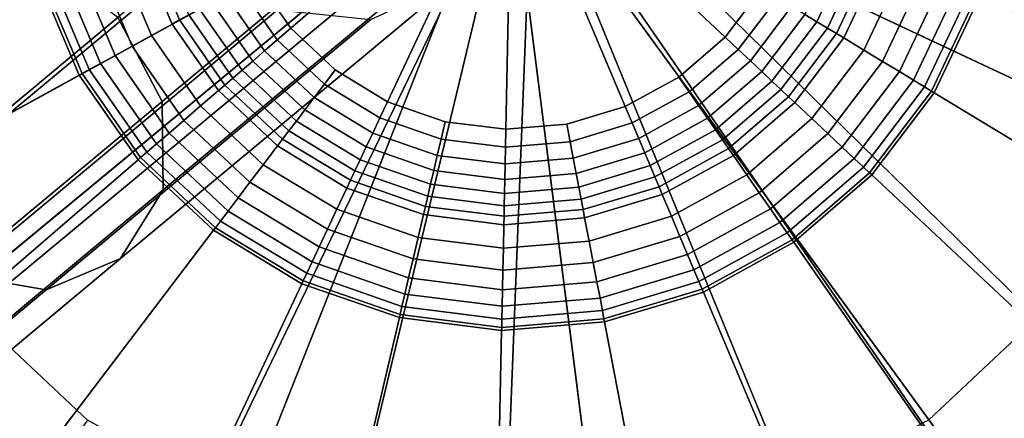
# Model space of a CAD drawing. Extents: x -43.1 to 43.1, y -41.3 to 41.3.
# Tile 627 of 656: x 26.068 to 26.894, y 20.021 to 20.355. Entities that reach past the tile are written whole.
import ezdxf

# ---------------------------------------------------------------- set-up
doc = ezdxf.new("R2010")
doc.units = 0
for name, color, linetype in [('CABLE.1', 18, 'CONTINUOUS'), ('LAMP', 7, 'CONTINUOUS'), ('LAMP_SUPPORT', 18, 'CONTINUOUS'), ('METAL_BASE', 254, 'CONTINUOUS')]:
    doc.layers.add(name, color=color, linetype=linetype)

msp = doc.modelspace()

# ---------------------------------------------------------------- linework, layer by layer
at = {"layer": 'CABLE.1'}
for points in [[(25.9159, 20.3335, 14.785), (25.9515, 20.3914, 14.741), (26.2313, 20.6246, 15.4472), (26.1881, 20.5604, 15.472)], [(26.1502, 20.3572, 14.6518), (26.1874, 20.2867, 14.6631), (26.4805, 20.531, 15.4031), (26.4453, 20.6031, 15.3967)], [(25.9168, 20.2594, 14.8169), (25.9159, 20.3335, 14.785), (26.1881, 20.5604, 15.472), (26.1835, 20.4817, 15.4901)], [(26.1874, 20.2867, 14.6631), (26.1882, 20.2126, 14.6951), (26.4759, 20.4524, 15.4212), (26.4805, 20.531, 15.4031)], [(25.9539, 20.189, 14.8283), (25.9168, 20.2594, 14.8169), (26.1835, 20.4817, 15.4901), (26.2186, 20.4096, 15.4965)], [(26.1882, 20.2126, 14.6951), (26.1526, 20.1547, 14.7391), (26.4327, 20.3881, 15.446), (26.4759, 20.4524, 15.4212)], [(25.5838, 20.0584, 14.0604), (25.65, 20.0404, 14.0181), (26.0868, 20.4051, 14.6641), (26.0141, 20.4176, 14.6967)], [(25.65, 20.0404, 14.0181), (25.711, 19.9905, 14.0022), (26.1502, 20.3572, 14.6518), (26.0868, 20.4051, 14.6641)], [(26.0174, 20.1411, 14.816), (25.9539, 20.189, 14.8283), (26.2186, 20.4096, 15.4965), (26.2842, 20.3635, 15.4895)], [(26.1526, 20.1547, 14.7391), (26.0901, 20.1285, 14.7833), (26.3625, 20.3556, 15.471), (26.4327, 20.3881, 15.446)], [(26.0901, 20.1285, 14.7833), (26.0174, 20.1411, 14.816), (26.2842, 20.3635, 15.4895), (26.3625, 20.3556, 15.471)], [(25.711, 19.9905, 14.0022), (25.7504, 19.9219, 14.0169), (26.1874, 20.2867, 14.6631), (26.1502, 20.3572, 14.6518)], [(25.7504, 19.9219, 14.0169), (25.7577, 19.8532, 14.0584), (26.1882, 20.2126, 14.6951), (26.1874, 20.2867, 14.6631)], [(25.7577, 19.8532, 14.0584), (25.7309, 19.8027, 14.1154), (26.1526, 20.1547, 14.7391), (26.1882, 20.2126, 14.6951)], [(25.7309, 19.8027, 14.1154), (25.6772, 19.7839, 14.1727), (26.0901, 20.1285, 14.7833), (26.1526, 20.1547, 14.7391)], [(25.6772, 19.7839, 14.1727), (25.611, 19.8018, 14.215), (26.0174, 20.1411, 14.816), (26.0901, 20.1285, 14.7833)]]:
    msp.add_3dface(points, dxfattribs=at)
at = {"layer": 'LAMP'}
for points in [[(27.2216, 20.3632, 22.1433), (27.2334, 20.5527, 22.1433), (26.4775, 20.5049, 22.1433), (27.1629, 20.1826, 22.1433)], [(27.0671, 20.3926, 25.2735), (27.0207, 20.2495, 25.2735), (26.4775, 20.5049, 25.2735), (27.0765, 20.5428, 25.2735)], [(25.7923, 20.1822, 22.1433), (25.894, 20.0219, 22.1433), (26.4775, 20.5049, 22.1433), (25.7335, 20.3628, 22.1433)], [(25.9345, 20.2492, 25.2735), (25.888, 20.3923, 25.2735), (26.4775, 20.5049, 25.2735), (26.0152, 20.1222, 25.2735)], [(26.0325, 19.892, 22.1433), (26.1989, 19.8006, 22.1433), (26.4775, 20.5049, 22.1433), (25.894, 20.0219, 22.1433)], [(26.1249, 20.0192, 25.2735), (26.0152, 20.1222, 25.2735), (26.4775, 20.5049, 25.2735), (26.2567, 19.9468, 25.2735)], [(26.3828, 19.7534, 22.1433), (26.5727, 19.7535, 22.1433), (26.4775, 20.5049, 22.1433), (26.1989, 19.8006, 22.1433)], [(26.4025, 19.9094, 25.2735), (26.2567, 19.9468, 25.2735), (26.4775, 20.5049, 25.2735), (26.5529, 19.9095, 25.2735)], [(26.6986, 19.9469, 25.2735), (26.5529, 19.9095, 25.2735), (26.4775, 20.5049, 25.2735), (26.8304, 20.0194, 25.2735)], [(26.7565, 19.8007, 22.1433), (26.9229, 19.8923, 22.1433), (26.4775, 20.5049, 22.1433), (26.5727, 19.7535, 22.1433)], [(26.9401, 20.1225, 25.2735), (26.8304, 20.0194, 25.2735), (26.4775, 20.5049, 25.2735), (27.0207, 20.2495, 25.2735)], [(27.0613, 20.0223, 22.1433), (27.1629, 20.1826, 22.1433), (26.4775, 20.5049, 22.1433), (26.9229, 19.8923, 22.1433)], [(26.0631, 19.9342, 25.2522), (25.9342, 20.0552, 25.2522), (26.0152, 20.1222, 25.2735), (26.1249, 20.0192, 25.2735)], [(27.0211, 20.0555, 25.2522), (26.8922, 19.9344, 25.2522), (26.8304, 20.0194, 25.2735), (26.9401, 20.1225, 25.2735)], [(27.1124, 19.98, 25.1939), (26.9619, 19.8386, 25.1939), (26.8922, 19.9344, 25.2522), (27.0211, 20.0555, 25.2522)]]:
    msp.add_3dface(points, dxfattribs=at)
at = {"layer": 'LAMP_SUPPORT'}
for points in [[(26.4982, 20.4921, 21.5662), (26.5037, 20.5153, 21.5662), (27.178, 19.8541, 21.5662), (27.0267, 19.7235, 21.5662)], [(26.5037, 20.5153, 21.5662), (27.3838, 20.1942, 21.5662), (27.2988, 20.0134, 21.5662), (27.178, 19.8541, 21.5662)], [(26.5037, 20.5153, 21.5662), (27.4294, 20.3889, 21.5662), (27.3838, 20.1942, 21.5662)], [(26.2461, 20.4375, 17.226), (26.266, 20.3902, 17.226), (26.2953, 20.3482, 17.226), (26.4808, 20.5084, 17.226)], [(26.2953, 20.3482, 17.226), (26.3326, 20.3131, 17.226), (26.3765, 20.2865, 17.226), (26.4808, 20.5084, 17.226)], [(26.3765, 20.2865, 17.226), (26.4249, 20.2697, 17.226), (26.4757, 20.2633, 17.226), (26.4808, 20.5084, 17.226)], [(26.4757, 20.2633, 17.226), (26.5268, 20.2676, 17.226), (26.5759, 20.2824, 17.226), (26.4808, 20.5084, 17.226)], [(26.5759, 20.2824, 17.226), (26.6208, 20.3071, 17.226), (26.6596, 20.3406, 17.226), (26.4808, 20.5084, 17.226)], [(26.6596, 20.3406, 17.226), (26.6905, 20.3815, 17.226), (26.7124, 20.4278, 17.226), (26.4808, 20.5084, 17.226)], [(26.4599, 20.4969, 21.5662), (25.6431, 20.0476, 21.5662), (25.5656, 20.2318, 21.5662), (25.5281, 20.4281, 21.5662)], [(26.4599, 20.4969, 21.5662), (26.4803, 20.4845, 21.5662), (25.7572, 19.8835, 21.5662), (25.6431, 20.0476, 21.5662)], [(26.4803, 20.4845, 21.5662), (26.4982, 20.4921, 21.5662), (26.4611, 19.5525, 21.5662), (26.2627, 19.5775, 21.5662)], [(26.4982, 20.4921, 21.5662), (26.8516, 19.6271, 21.5662), (26.6602, 19.5693, 21.5662), (26.4611, 19.5525, 21.5662)], [(26.4982, 20.4921, 21.5662), (27.0267, 19.7235, 21.5662), (26.8516, 19.6271, 21.5662)], [(26.4803, 20.4845, 21.5662), (26.074, 19.6432, 21.5662), (25.903, 19.7467, 21.5662), (25.7572, 19.8835, 21.5662)], [(26.4803, 20.4845, 21.5662), (26.2627, 19.5775, 21.5662), (26.074, 19.6432, 21.5662)], [(25.7153, 20.4439, 17.7827), (25.7454, 20.2862, 17.7827), (26.0844, 20.3886, 17.7827), (26.0682, 20.4736, 17.7827)], [(27.2064, 20.256, 17.7827), (27.243, 20.4123, 17.7827), (26.8916, 20.4566, 17.7827), (26.8719, 20.3723, 17.7827)], [(26.1505, 20.4086, 17.3703), (26.1785, 20.3421, 17.3703), (26.1958, 20.3516, 17.3013), (26.1694, 20.4143, 17.3013)], [(26.1694, 20.4143, 17.3013), (26.1958, 20.3516, 17.3013), (26.202, 20.3551, 17.2841), (26.1763, 20.4164, 17.2841)], [(26.1763, 20.4164, 17.2841), (26.202, 20.3551, 17.2841), (26.2098, 20.3593, 17.2683), (26.1847, 20.4189, 17.2683)], [(26.7366, 20.3536, 17.2543), (26.7632, 20.4102, 17.2543), (26.7521, 20.414, 17.2426), (26.7265, 20.3597, 17.2426)], [(26.1329, 20.4033, 17.4555), (26.1624, 20.3332, 17.4555), (26.1785, 20.3421, 17.3703), (26.1505, 20.4086, 17.3703)], [(26.7455, 20.3482, 17.2683), (26.773, 20.4068, 17.2683), (26.7632, 20.4102, 17.2543), (26.7366, 20.3536, 17.2543)], [(26.753, 20.3437, 17.2841), (26.7813, 20.4039, 17.2841), (26.773, 20.4068, 17.2683), (26.7455, 20.3482, 17.2683)], [(26.1039, 20.3945, 17.6355), (26.1358, 20.3186, 17.6355), (26.148, 20.3253, 17.5472), (26.1172, 20.3985, 17.5472)], [(26.1172, 20.3985, 17.5472), (26.148, 20.3253, 17.5472), (26.1624, 20.3332, 17.4555), (26.1329, 20.4033, 17.4555)], [(26.7591, 20.34, 17.3013), (26.788, 20.4015, 17.3013), (26.7813, 20.4039, 17.2841), (26.753, 20.3437, 17.2841)], [(26.776, 20.3297, 17.3703), (26.8067, 20.395, 17.3703), (26.788, 20.4015, 17.3013), (26.7591, 20.34, 17.3013)], [(25.7454, 20.2862, 17.7827), (25.8077, 20.1381, 17.7827), (26.118, 20.3088, 17.7827), (26.0844, 20.3886, 17.7827)], [(26.0844, 20.3886, 17.7827), (26.118, 20.3088, 17.7827), (26.1203, 20.3101, 17.763), (26.0869, 20.3894, 17.763)], [(26.0869, 20.3894, 17.763), (26.1203, 20.3101, 17.763), (26.1264, 20.3134, 17.7108), (26.0936, 20.3914, 17.7108)], [(26.0936, 20.3914, 17.7108), (26.1264, 20.3134, 17.7108), (26.1358, 20.3186, 17.6355), (26.1039, 20.3945, 17.6355)], [(26.2528, 20.383, 17.228), (26.2839, 20.3383, 17.228), (26.2953, 20.3482, 17.226), (26.266, 20.3902, 17.226)], [(26.7917, 20.3202, 17.4555), (26.8241, 20.389, 17.4555), (26.8067, 20.395, 17.3703), (26.776, 20.3297, 17.3703)], [(26.8058, 20.3117, 17.5472), (26.8396, 20.3836, 17.5472), (26.8241, 20.389, 17.4555), (26.7917, 20.3202, 17.4555)], [(26.2405, 20.3762, 17.2337), (26.2732, 20.3291, 17.2337), (26.2839, 20.3383, 17.228), (26.2528, 20.383, 17.228)], [(26.6705, 20.3303, 17.228), (26.7034, 20.3737, 17.228), (26.6905, 20.3815, 17.226), (26.6596, 20.3406, 17.226)], [(26.8177, 20.3045, 17.6355), (26.8527, 20.379, 17.6355), (26.8396, 20.3836, 17.5472), (26.8058, 20.3117, 17.5472)], [(26.2291, 20.37, 17.2426), (26.2634, 20.3206, 17.2426), (26.2732, 20.3291, 17.2337), (26.2405, 20.3762, 17.2337)], [(26.6808, 20.3207, 17.2337), (26.7154, 20.3664, 17.2337), (26.7034, 20.3737, 17.228), (26.6705, 20.3303, 17.228)], [(26.8269, 20.299, 17.7108), (26.8628, 20.3755, 17.7108), (26.8527, 20.379, 17.6355), (26.8177, 20.3045, 17.6355)], [(26.8328, 20.2954, 17.763), (26.8694, 20.3732, 17.763), (26.8628, 20.3755, 17.7108), (26.8269, 20.299, 17.7108)], [(26.835, 20.294, 17.7827), (26.8719, 20.3723, 17.7827), (26.8694, 20.3732, 17.763), (26.8328, 20.2954, 17.763)], [(27.138, 20.1106, 17.7827), (27.2064, 20.256, 17.7827), (26.8719, 20.3723, 17.7827), (26.835, 20.294, 17.7827)], [(26.2098, 20.3593, 17.2683), (26.2467, 20.3062, 17.2683), (26.2545, 20.313, 17.2543), (26.2188, 20.3643, 17.2543)], [(26.2188, 20.3643, 17.2543), (26.2545, 20.313, 17.2543), (26.2634, 20.3206, 17.2426), (26.2291, 20.37, 17.2426)], [(26.6903, 20.3118, 17.2426), (26.7265, 20.3597, 17.2426), (26.7154, 20.3664, 17.2337), (26.6808, 20.3207, 17.2337)], [(26.1958, 20.3516, 17.3013), (26.2346, 20.2958, 17.3013), (26.24, 20.3004, 17.2841), (26.202, 20.3551, 17.2841)], [(26.202, 20.3551, 17.2841), (26.24, 20.3004, 17.2841), (26.2467, 20.3062, 17.2683), (26.2098, 20.3593, 17.2683)], [(26.6988, 20.3038, 17.2543), (26.7366, 20.3536, 17.2543), (26.7265, 20.3597, 17.2426), (26.6903, 20.3118, 17.2426)], [(26.1785, 20.3421, 17.3703), (26.2197, 20.2829, 17.3703), (26.2346, 20.2958, 17.3013), (26.1958, 20.3516, 17.3013)], [(26.2839, 20.3383, 17.228), (26.3235, 20.3011, 17.228), (26.3326, 20.3131, 17.226), (26.2953, 20.3482, 17.226)], [(26.7064, 20.2967, 17.2683), (26.7455, 20.3482, 17.2683), (26.7366, 20.3536, 17.2543), (26.6988, 20.3038, 17.2543)], [(26.7128, 20.2907, 17.2841), (26.753, 20.3437, 17.2841), (26.7455, 20.3482, 17.2683), (26.7064, 20.2967, 17.2683)], [(26.1624, 20.3332, 17.4555), (26.2057, 20.2708, 17.4555), (26.2197, 20.2829, 17.3703), (26.1785, 20.3421, 17.3703)], [(26.2732, 20.3291, 17.2337), (26.315, 20.2899, 17.2337), (26.3235, 20.3011, 17.228), (26.2839, 20.3383, 17.228)], [(26.6294, 20.2948, 17.228), (26.6705, 20.3303, 17.228), (26.6596, 20.3406, 17.226), (26.6208, 20.3071, 17.226)], [(26.718, 20.2858, 17.3013), (26.7591, 20.34, 17.3013), (26.753, 20.3437, 17.2841), (26.7128, 20.2907, 17.2841)], [(26.7324, 20.2723, 17.3703), (26.776, 20.3297, 17.3703), (26.7591, 20.34, 17.3013), (26.718, 20.2858, 17.3013)], [(26.148, 20.3253, 17.5472), (26.1933, 20.2601, 17.5472), (26.2057, 20.2708, 17.4555), (26.1624, 20.3332, 17.4555)], [(26.6374, 20.2832, 17.2337), (26.6808, 20.3207, 17.2337), (26.6705, 20.3303, 17.228), (26.6294, 20.2948, 17.228)], [(26.1358, 20.3186, 17.6355), (26.1828, 20.251, 17.6355), (26.1933, 20.2601, 17.5472), (26.148, 20.3253, 17.5472)], [(26.2634, 20.3206, 17.2426), (26.3072, 20.2796, 17.2426), (26.315, 20.2899, 17.2337), (26.2732, 20.3291, 17.2337)], [(26.7458, 20.2597, 17.4555), (26.7917, 20.3202, 17.4555), (26.776, 20.3297, 17.3703), (26.7324, 20.2723, 17.3703)], [(26.1264, 20.3134, 17.7108), (26.1747, 20.244, 17.7108), (26.1828, 20.251, 17.6355), (26.1358, 20.3186, 17.6355)], [(26.2545, 20.313, 17.2543), (26.3001, 20.2702, 17.2543), (26.3072, 20.2796, 17.2426), (26.2634, 20.3206, 17.2426)], [(26.6448, 20.2726, 17.2426), (26.6903, 20.3118, 17.2426), (26.6808, 20.3207, 17.2337), (26.6374, 20.2832, 17.2337)], [(26.7578, 20.2484, 17.5472), (26.8058, 20.3117, 17.5472), (26.7917, 20.3202, 17.4555), (26.7458, 20.2597, 17.4555)], [(25.8077, 20.1381, 17.7827), (25.8994, 20.0063, 17.7827), (26.1674, 20.2378, 17.7827), (26.118, 20.3088, 17.7827)], [(26.118, 20.3088, 17.7827), (26.1674, 20.2378, 17.7827), (26.1694, 20.2395, 17.763), (26.1203, 20.3101, 17.763)], [(26.1203, 20.3101, 17.763), (26.1694, 20.2395, 17.763), (26.1747, 20.244, 17.7108), (26.1264, 20.3134, 17.7108)], [(26.24, 20.3004, 17.2841), (26.2885, 20.2549, 17.2841), (26.2938, 20.262, 17.2683), (26.2467, 20.3062, 17.2683)], [(26.2467, 20.3062, 17.2683), (26.2938, 20.262, 17.2683), (26.3001, 20.2702, 17.2543), (26.2545, 20.313, 17.2543)], [(26.3235, 20.3011, 17.228), (26.3701, 20.2729, 17.228), (26.3765, 20.2865, 17.226), (26.3326, 20.3131, 17.226)], [(26.5817, 20.2686, 17.228), (26.6294, 20.2948, 17.228), (26.6208, 20.3071, 17.226), (26.5759, 20.2824, 17.226)], [(26.6515, 20.2629, 17.2543), (26.6988, 20.3038, 17.2543), (26.6903, 20.3118, 17.2426), (26.6448, 20.2726, 17.2426)], [(26.7679, 20.2389, 17.6355), (26.8177, 20.3045, 17.6355), (26.8058, 20.3117, 17.5472), (26.7578, 20.2484, 17.5472)], [(26.2346, 20.2958, 17.3013), (26.2842, 20.2493, 17.3013), (26.2885, 20.2549, 17.2841), (26.24, 20.3004, 17.2841)], [(26.315, 20.2899, 17.2337), (26.3641, 20.2602, 17.2337), (26.3701, 20.2729, 17.228), (26.3235, 20.3011, 17.228)], [(26.6574, 20.2544, 17.2683), (26.7064, 20.2967, 17.2683), (26.6988, 20.3038, 17.2543), (26.6515, 20.2629, 17.2543)], [(26.7757, 20.2316, 17.7108), (26.8269, 20.299, 17.7108), (26.8177, 20.3045, 17.6355), (26.7679, 20.2389, 17.6355)], [(26.7808, 20.2268, 17.763), (26.8328, 20.2954, 17.763), (26.8269, 20.299, 17.7108), (26.7757, 20.2316, 17.7108)], [(26.2197, 20.2829, 17.3703), (26.2723, 20.2335, 17.3703), (26.2842, 20.2493, 17.3013), (26.2346, 20.2958, 17.3013)], [(26.3072, 20.2796, 17.2426), (26.3586, 20.2485, 17.2426), (26.3641, 20.2602, 17.2337), (26.315, 20.2899, 17.2337)], [(26.5872, 20.2556, 17.2337), (26.6374, 20.2832, 17.2337), (26.6294, 20.2948, 17.228), (26.5817, 20.2686, 17.228)], [(26.6625, 20.2472, 17.2841), (26.7128, 20.2907, 17.2841), (26.7064, 20.2967, 17.2683), (26.6574, 20.2544, 17.2683)], [(26.6665, 20.2414, 17.3013), (26.718, 20.2858, 17.3013), (26.7128, 20.2907, 17.2841), (26.6625, 20.2472, 17.2841)], [(26.7827, 20.225, 17.7827), (26.835, 20.294, 17.7827), (26.8328, 20.2954, 17.763), (26.7808, 20.2268, 17.763)], [(27.041, 19.9827, 17.7827), (27.138, 20.1106, 17.7827), (26.835, 20.294, 17.7827), (26.7827, 20.225, 17.7827)], [(26.2057, 20.2708, 17.4555), (26.2611, 20.2188, 17.4555), (26.2723, 20.2335, 17.3703), (26.2197, 20.2829, 17.3703)], [(26.3701, 20.2729, 17.228), (26.4215, 20.2551, 17.228), (26.4249, 20.2697, 17.226), (26.3765, 20.2865, 17.226)], [(26.5296, 20.2528, 17.228), (26.5817, 20.2686, 17.228), (26.5759, 20.2824, 17.226), (26.5268, 20.2676, 17.226)], [(26.5922, 20.2436, 17.2426), (26.6448, 20.2726, 17.2426), (26.6374, 20.2832, 17.2337), (26.5872, 20.2556, 17.2337)], [(26.6778, 20.2251, 17.3703), (26.7324, 20.2723, 17.3703), (26.718, 20.2858, 17.3013), (26.6665, 20.2414, 17.3013)], [(26.3001, 20.2702, 17.2543), (26.3536, 20.2378, 17.2543), (26.3586, 20.2485, 17.2426), (26.3072, 20.2796, 17.2426)], [(26.3641, 20.2602, 17.2337), (26.4182, 20.2414, 17.2337), (26.4215, 20.2551, 17.228), (26.3701, 20.2729, 17.228)], [(26.5967, 20.2328, 17.2543), (26.6515, 20.2629, 17.2543), (26.6448, 20.2726, 17.2426), (26.5922, 20.2436, 17.2426)], [(26.6883, 20.21, 17.4555), (26.7458, 20.2597, 17.4555), (26.7324, 20.2723, 17.3703), (26.6778, 20.2251, 17.3703)], [(26.1933, 20.2601, 17.5472), (26.2512, 20.2057, 17.5472), (26.2611, 20.2188, 17.4555), (26.2057, 20.2708, 17.4555)], [(26.2938, 20.262, 17.2683), (26.3492, 20.2285, 17.2683), (26.3536, 20.2378, 17.2543), (26.3001, 20.2702, 17.2543)], [(26.4215, 20.2551, 17.228), (26.4754, 20.2483, 17.228), (26.4757, 20.2633, 17.226), (26.4249, 20.2697, 17.226)], [(26.4754, 20.2483, 17.228), (26.5296, 20.2528, 17.228), (26.5268, 20.2676, 17.226), (26.4757, 20.2633, 17.226)], [(26.5323, 20.239, 17.2337), (26.5872, 20.2556, 17.2337), (26.5817, 20.2686, 17.228), (26.5296, 20.2528, 17.228)], [(26.1828, 20.251, 17.6355), (26.2428, 20.1947, 17.6355), (26.2512, 20.2057, 17.5472), (26.1933, 20.2601, 17.5472)], [(26.2885, 20.2549, 17.2841), (26.3454, 20.2205, 17.2841), (26.3492, 20.2285, 17.2683), (26.2938, 20.262, 17.2683)], [(26.3586, 20.2485, 17.2426), (26.4153, 20.2287, 17.2426), (26.4182, 20.2414, 17.2337), (26.3641, 20.2602, 17.2337)], [(26.6008, 20.2233, 17.2683), (26.6574, 20.2544, 17.2683), (26.6515, 20.2629, 17.2543), (26.5967, 20.2328, 17.2543)], [(26.6977, 20.1965, 17.5472), (26.7578, 20.2484, 17.5472), (26.7458, 20.2597, 17.4555), (26.6883, 20.21, 17.4555)], [(26.1747, 20.244, 17.7108), (26.2363, 20.1861, 17.7108), (26.2428, 20.1947, 17.6355), (26.1828, 20.251, 17.6355)], [(26.2723, 20.2335, 17.3703), (26.334, 20.1962, 17.3703), (26.3424, 20.214, 17.3013), (26.2842, 20.2493, 17.3013)], [(26.2842, 20.2493, 17.3013), (26.3424, 20.214, 17.3013), (26.3454, 20.2205, 17.2841), (26.2885, 20.2549, 17.2841)], [(26.3536, 20.2378, 17.2543), (26.4126, 20.2173, 17.2543), (26.4153, 20.2287, 17.2426), (26.3586, 20.2485, 17.2426)], [(26.4182, 20.2414, 17.2337), (26.4751, 20.2342, 17.2337), (26.4754, 20.2483, 17.228), (26.4215, 20.2551, 17.228)], [(26.4751, 20.2342, 17.2337), (26.5323, 20.239, 17.2337), (26.5296, 20.2528, 17.228), (26.4754, 20.2483, 17.228)], [(26.5347, 20.2263, 17.2426), (26.5922, 20.2436, 17.2426), (26.5872, 20.2556, 17.2337), (26.5323, 20.239, 17.2337)], [(26.6042, 20.2151, 17.2841), (26.6625, 20.2472, 17.2841), (26.6574, 20.2544, 17.2683), (26.6008, 20.2233, 17.2683)], [(26.7056, 20.1851, 17.6355), (26.7679, 20.2389, 17.6355), (26.7578, 20.2484, 17.5472), (26.6977, 20.1965, 17.5472)], [(26.1674, 20.2378, 17.7827), (26.2305, 20.1785, 17.7827), (26.2321, 20.1806, 17.763), (26.1694, 20.2395, 17.763)], [(26.1694, 20.2395, 17.763), (26.2321, 20.1806, 17.763), (26.2363, 20.1861, 17.7108), (26.1747, 20.244, 17.7108)], [(26.4153, 20.2287, 17.2426), (26.4749, 20.2212, 17.2426), (26.4751, 20.2342, 17.2337), (26.4182, 20.2414, 17.2337)], [(26.5369, 20.2147, 17.2543), (26.5967, 20.2328, 17.2543), (26.5922, 20.2436, 17.2426), (26.5347, 20.2263, 17.2426)], [(26.6069, 20.2086, 17.3013), (26.6665, 20.2414, 17.3013), (26.6625, 20.2472, 17.2841), (26.6042, 20.2151, 17.2841)], [(26.6146, 20.1904, 17.3703), (26.6778, 20.2251, 17.3703), (26.6665, 20.2414, 17.3013), (26.6069, 20.2086, 17.3013)], [(25.8994, 20.0063, 17.7827), (26.0165, 19.8964, 17.7827), (26.2305, 20.1785, 17.7827), (26.1674, 20.2378, 17.7827)], [(26.2611, 20.2188, 17.4555), (26.3261, 20.1795, 17.4555), (26.334, 20.1962, 17.3703), (26.2723, 20.2335, 17.3703)], [(26.3492, 20.2285, 17.2683), (26.4102, 20.2072, 17.2683), (26.4126, 20.2173, 17.2543), (26.3536, 20.2378, 17.2543)], [(26.4749, 20.2212, 17.2426), (26.5347, 20.2263, 17.2426), (26.5323, 20.239, 17.2337), (26.4751, 20.2342, 17.2337)], [(26.5389, 20.2046, 17.2683), (26.6008, 20.2233, 17.2683), (26.5967, 20.2328, 17.2543), (26.5369, 20.2147, 17.2543)], [(26.7117, 20.1763, 17.7108), (26.7757, 20.2316, 17.7108), (26.7679, 20.2389, 17.6355), (26.7056, 20.1851, 17.6355)], [(26.7157, 20.1706, 17.763), (26.7808, 20.2268, 17.763), (26.7757, 20.2316, 17.7108), (26.7117, 20.1763, 17.7108)], [(26.3454, 20.2205, 17.2841), (26.4082, 20.1986, 17.2841), (26.4102, 20.2072, 17.2683), (26.3492, 20.2285, 17.2683)], [(26.4126, 20.2173, 17.2543), (26.4746, 20.2095, 17.2543), (26.4749, 20.2212, 17.2426), (26.4153, 20.2287, 17.2426)], [(26.4746, 20.2095, 17.2543), (26.5369, 20.2147, 17.2543), (26.5347, 20.2263, 17.2426), (26.4749, 20.2212, 17.2426)], [(26.5405, 20.1959, 17.2841), (26.6042, 20.2151, 17.2841), (26.6008, 20.2233, 17.2683), (26.5389, 20.2046, 17.2683)], [(26.6217, 20.1734, 17.4555), (26.6883, 20.21, 17.4555), (26.6778, 20.2251, 17.3703), (26.6146, 20.1904, 17.3703)], [(26.7172, 20.1685, 17.7827), (26.7827, 20.225, 17.7827), (26.7808, 20.2268, 17.763), (26.7157, 20.1706, 17.763)], [(26.9194, 19.8777, 17.7827), (27.041, 19.9827, 17.7827), (26.7827, 20.225, 17.7827), (26.7172, 20.1685, 17.7827)], [(26.2512, 20.2057, 17.5472), (26.3192, 20.1646, 17.5472), (26.3261, 20.1795, 17.4555), (26.2611, 20.2188, 17.4555)], [(26.3424, 20.214, 17.3013), (26.4066, 20.1917, 17.3013), (26.4082, 20.1986, 17.2841), (26.3454, 20.2205, 17.2841)], [(26.4102, 20.2072, 17.2683), (26.4744, 20.1991, 17.2683), (26.4746, 20.2095, 17.2543), (26.4126, 20.2173, 17.2543)], [(26.4744, 20.1991, 17.2683), (26.5389, 20.2046, 17.2683), (26.5369, 20.2147, 17.2543), (26.4746, 20.2095, 17.2543)], [(26.5418, 20.1889, 17.3013), (26.6069, 20.2086, 17.3013), (26.6042, 20.2151, 17.2841), (26.5405, 20.1959, 17.2841)], [(26.334, 20.1962, 17.3703), (26.4021, 20.1725, 17.3703), (26.4066, 20.1917, 17.3013), (26.3424, 20.214, 17.3013)], [(26.4082, 20.1986, 17.2841), (26.4742, 20.1903, 17.2841), (26.4744, 20.1991, 17.2683), (26.4102, 20.2072, 17.2683)], [(26.5456, 20.1695, 17.3703), (26.6146, 20.1904, 17.3703), (26.6069, 20.2086, 17.3013), (26.5418, 20.1889, 17.3013)], [(26.6281, 20.1582, 17.5472), (26.6977, 20.1965, 17.5472), (26.6883, 20.21, 17.4555), (26.6217, 20.1734, 17.4555)], [(26.2428, 20.1947, 17.6355), (26.3132, 20.1521, 17.6355), (26.3192, 20.1646, 17.5472), (26.2512, 20.2057, 17.5472)], [(26.4066, 20.1917, 17.3013), (26.4741, 20.1832, 17.3013), (26.4742, 20.1903, 17.2841), (26.4082, 20.1986, 17.2841)], [(26.4742, 20.1903, 17.2841), (26.5405, 20.1959, 17.2841), (26.5389, 20.2046, 17.2683), (26.4744, 20.1991, 17.2683)], [(26.2363, 20.1861, 17.7108), (26.3087, 20.1424, 17.7108), (26.3132, 20.1521, 17.6355), (26.2428, 20.1947, 17.6355)], [(26.3261, 20.1795, 17.4555), (26.3979, 20.1545, 17.4555), (26.4021, 20.1725, 17.3703), (26.334, 20.1962, 17.3703)], [(26.4021, 20.1725, 17.3703), (26.4737, 20.1634, 17.3703), (26.4741, 20.1832, 17.3013), (26.4066, 20.1917, 17.3013)], [(26.4741, 20.1832, 17.3013), (26.5418, 20.1889, 17.3013), (26.5405, 20.1959, 17.2841), (26.4742, 20.1903, 17.2841)], [(26.549, 20.1514, 17.4555), (26.6217, 20.1734, 17.4555), (26.6146, 20.1904, 17.3703), (26.5456, 20.1695, 17.3703)], [(26.6335, 20.1454, 17.6355), (26.7056, 20.1851, 17.6355), (26.6977, 20.1965, 17.5472), (26.6281, 20.1582, 17.5472)], [(26.2321, 20.1806, 17.763), (26.3057, 20.1361, 17.763), (26.3087, 20.1424, 17.7108), (26.2363, 20.1861, 17.7108)], [(26.4737, 20.1634, 17.3703), (26.5456, 20.1695, 17.3703), (26.5418, 20.1889, 17.3013), (26.4741, 20.1832, 17.3013)], [(26.6377, 20.1356, 17.7108), (26.7117, 20.1763, 17.7108), (26.7056, 20.1851, 17.6355), (26.6335, 20.1454, 17.6355)], [(26.0165, 19.8964, 17.7827), (26.1539, 19.8132, 17.7827), (26.3046, 20.1337, 17.7827), (26.2305, 20.1785, 17.7827)], [(26.2305, 20.1785, 17.7827), (26.3046, 20.1337, 17.7827), (26.3057, 20.1361, 17.763), (26.2321, 20.1806, 17.763)], [(26.3192, 20.1646, 17.5472), (26.3942, 20.1385, 17.5472), (26.3979, 20.1545, 17.4555), (26.3261, 20.1795, 17.4555)], [(26.5521, 20.1353, 17.5472), (26.6281, 20.1582, 17.5472), (26.6217, 20.1734, 17.4555), (26.549, 20.1514, 17.4555)], [(26.6404, 20.1291, 17.763), (26.7157, 20.1706, 17.763), (26.7117, 20.1763, 17.7108), (26.6377, 20.1356, 17.7108)], [(26.3979, 20.1545, 17.4555), (26.4733, 20.145, 17.4555), (26.4737, 20.1634, 17.3703), (26.4021, 20.1725, 17.3703)], [(26.4733, 20.145, 17.4555), (26.549, 20.1514, 17.4555), (26.5456, 20.1695, 17.3703), (26.4737, 20.1634, 17.3703)], [(26.6414, 20.1267, 17.7827), (26.7172, 20.1685, 17.7827), (26.7157, 20.1706, 17.763), (26.6404, 20.1291, 17.763)], [(26.7787, 19.8003, 17.7827), (26.9194, 19.8777, 17.7827), (26.7172, 20.1685, 17.7827), (26.6414, 20.1267, 17.7827)], [(26.3132, 20.1521, 17.6355), (26.391, 20.125, 17.6355), (26.3942, 20.1385, 17.5472), (26.3192, 20.1646, 17.5472)], [(26.5547, 20.1216, 17.6355), (26.6335, 20.1454, 17.6355), (26.6281, 20.1582, 17.5472), (26.5521, 20.1353, 17.5472)], [(26.3087, 20.1424, 17.7108), (26.3885, 20.1146, 17.7108), (26.391, 20.125, 17.6355), (26.3132, 20.1521, 17.6355)], [(26.3942, 20.1385, 17.5472), (26.473, 20.1286, 17.5472), (26.4733, 20.145, 17.4555), (26.3979, 20.1545, 17.4555)], [(26.473, 20.1286, 17.5472), (26.5521, 20.1353, 17.5472), (26.549, 20.1514, 17.4555), (26.4733, 20.145, 17.4555)], [(26.3057, 20.1361, 17.763), (26.387, 20.1078, 17.763), (26.3885, 20.1146, 17.7108), (26.3087, 20.1424, 17.7108)], [(26.5567, 20.1111, 17.7108), (26.6377, 20.1356, 17.7108), (26.6335, 20.1454, 17.6355), (26.5547, 20.1216, 17.6355)], [(26.1539, 19.8132, 17.7827), (26.3056, 19.7604, 17.7827), (26.3864, 20.1052, 17.7827), (26.3046, 20.1337, 17.7827)], [(26.3046, 20.1337, 17.7827), (26.3864, 20.1052, 17.7827), (26.387, 20.1078, 17.763), (26.3057, 20.1361, 17.763)], [(26.391, 20.125, 17.6355), (26.4727, 20.1147, 17.6355), (26.473, 20.1286, 17.5472), (26.3942, 20.1385, 17.5472)], [(26.4727, 20.1147, 17.6355), (26.5547, 20.1216, 17.6355), (26.5521, 20.1353, 17.5472), (26.473, 20.1286, 17.5472)], [(26.558, 20.1043, 17.763), (26.6404, 20.1291, 17.763), (26.6377, 20.1356, 17.7108), (26.5567, 20.1111, 17.7108)], [(26.3885, 20.1146, 17.7108), (26.4724, 20.104, 17.7108), (26.4727, 20.1147, 17.6355), (26.391, 20.125, 17.6355)], [(26.5585, 20.1017, 17.7827), (26.6414, 20.1267, 17.7827), (26.6404, 20.1291, 17.763), (26.558, 20.1043, 17.763)], [(26.625, 19.7538, 17.7827), (26.7787, 19.8003, 17.7827), (26.6414, 20.1267, 17.7827), (26.5585, 20.1017, 17.7827)], [(26.4724, 20.104, 17.7108), (26.5567, 20.1111, 17.7108), (26.5547, 20.1216, 17.6355), (26.4727, 20.1147, 17.6355)], [(26.3864, 20.1052, 17.7827), (26.4722, 20.0944, 17.7827), (26.4723, 20.097, 17.763), (26.387, 20.1078, 17.763)], [(26.387, 20.1078, 17.763), (26.4723, 20.097, 17.763), (26.4724, 20.104, 17.7108), (26.3885, 20.1146, 17.7108)], [(26.4723, 20.097, 17.763), (26.558, 20.1043, 17.763), (26.5567, 20.1111, 17.7108), (26.4724, 20.104, 17.7108)], [(26.3056, 19.7604, 17.7827), (26.4649, 19.7404, 17.7827), (26.4722, 20.0944, 17.7827), (26.3864, 20.1052, 17.7827)], [(26.4649, 19.7404, 17.7827), (26.625, 19.7538, 17.7827), (26.5585, 20.1017, 17.7827), (26.4722, 20.0944, 17.7827)], [(26.4722, 20.0944, 17.7827), (26.5585, 20.1017, 17.7827), (26.558, 20.1043, 17.763), (26.4723, 20.097, 17.763)]]:
    msp.add_3dface(points, dxfattribs=at)
at = {"layer": 'METAL_BASE'}
for points in [[(27.0036, 32.0474, 30.106), (27.0311, 32.0239, 30.241), (0.867, 1.3896, 30.241), (0.8395, 1.4131, 30.106)], [(27.0311, 32.0239, 29.9709), (27.0036, 32.0474, 30.106), (0.8395, 1.4131, 30.106), (0.867, 1.3896, 29.9709)], [(27.0311, 32.0239, 30.241), (27.1063, 31.9597, 30.3399), (0.9422, 1.3254, 30.3399), (0.867, 1.3896, 30.241)], [(27.1063, 31.9597, 29.872), (27.0311, 32.0239, 29.9709), (0.867, 1.3896, 29.9709), (0.9422, 1.3254, 29.872)], [(27.1063, 31.9597, 30.3399), (27.209, 31.8719, 30.3761), (1.0449, 1.2377, 30.3761), (0.9422, 1.3254, 30.3399)], [(27.209, 31.8719, 29.8358), (27.1063, 31.9597, 29.872), (0.9422, 1.3254, 29.872), (1.0449, 1.2377, 29.8358)], [(27.209, 31.8719, 30.3761), (27.3117, 31.7842, 30.3399), (1.1476, 1.15, 30.3399), (1.0449, 1.2377, 30.3761)], [(27.3117, 31.7842, 29.872), (27.209, 31.8719, 29.8358), (1.0449, 1.2377, 29.8358), (1.1476, 1.15, 29.872)], [(27.3117, 31.7842, 30.3399), (27.3869, 31.72, 30.241), (1.2228, 1.0858, 30.241), (1.1476, 1.15, 30.3399)], [(27.3869, 31.72, 29.9709), (27.3117, 31.7842, 29.872), (1.1476, 1.15, 29.872), (1.2228, 1.0858, 29.9709)], [(27.3869, 31.72, 30.241), (27.4144, 31.6965, 30.106), (1.2503, 1.0623, 30.106), (1.2228, 1.0858, 30.241)], [(27.4144, 31.6965, 30.106), (27.3869, 31.72, 29.9709), (1.2228, 1.0858, 29.9709), (1.2503, 1.0623, 30.106)], [(26.0591, 20.0006, 20.5459), (25.9763, 20.1073, 20.5821), (25.9763, 20.1073, 20.312), (26.1197, 19.9225, 20.447)], [(26.1419, 19.8939, 20.312), (26.1197, 19.9225, 20.447), (25.9763, 20.1073, 20.312), (26.1197, 19.9225, 20.1769)], [(26.0591, 20.0006, 20.0781), (26.1197, 19.9225, 20.1769), (25.9763, 20.1073, 20.312), (25.9763, 20.1073, 20.0419)]]:
    msp.add_3dface(points, dxfattribs=at)

doc.saveas('drawing.dxf')
